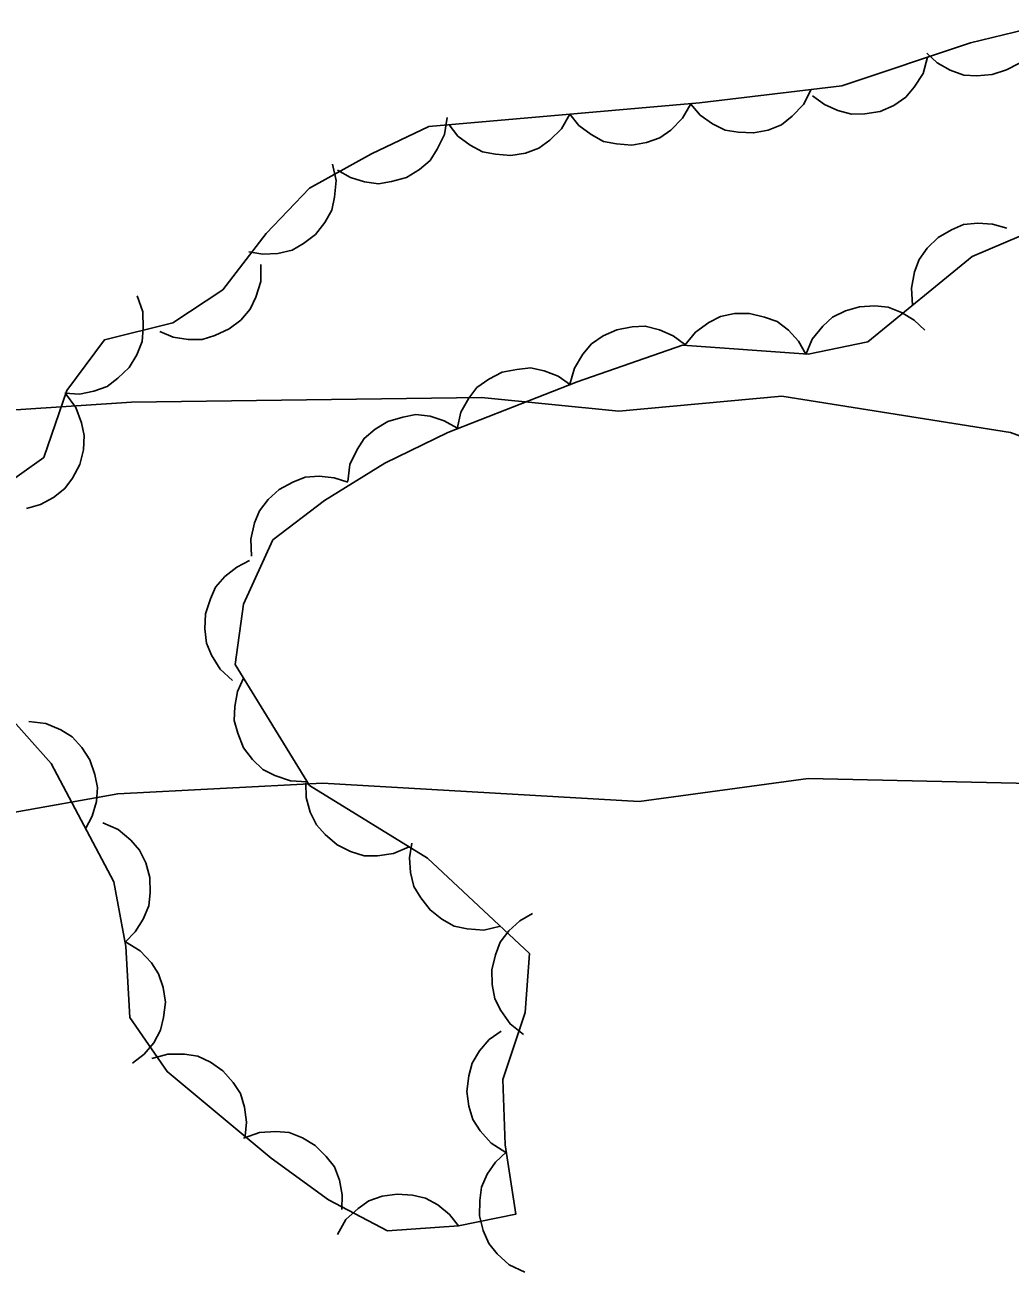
# Model space of a CAD drawing. Extents: x 336540 to 340074, y 5572036 to 5573747.
# Drawn here: x 337643.29 to 337667.64, y 5573508.34 to 5573539.19 of the extents above; entities that cross this region are included whole.
import ezdxf

# ---------------------------------------------------------------- set-up
doc = ezdxf.new("R2010")
doc.units = 0
doc.layers.add('Niveau 2', color=7, linetype='Continuous')
doc.layers.add('Niveau 44', color=7, linetype='Continuous')

msp = doc.modelspace()

# ---------------------------------------------------------------- linework, layer by layer
at = {"layer": 'Niveau 2'}
for points in [[(337619.01, 5573530), (337628.2, 5573529.12), (337634.47, 5573529.1), (337645.92, 5573529.86), (337654.57, 5573529.97), (337657.97, 5573529.64), (337662, 5573530.01), (337667.65, 5573529.11), (337672.47, 5573527.33), (337680.37, 5573525.18), (337683.93, 5573524.85), (337687.21, 5573524.03), (337688.69, 5573524.03)], [(337693.3, 5573510.92), (337689.24, 5573510.52), (337687.34, 5573511.29), (337686.61, 5573512.1), (337685.44, 5573515.44), (337683.46, 5573517.72), (337681.18, 5573519.12), (337677.94, 5573519.8), (337674.03, 5573520.29), (337662.65, 5573520.55), (337658.47, 5573519.98), (337650.64, 5573520.43), (337645.58, 5573520.17), (337642.9, 5573519.69)]]:
    msp.add_lwpolyline(points, dxfattribs=at)
at = {"layer": 'Niveau 44'}
for points in [[(337668.29, 5573539.14), (337666.66, 5573538.75), (337663.48, 5573537.68), (337659.96, 5573537.26), (337653.27, 5573536.68), (337651.85, 5573536), (337650.32, 5573535.15), (337649.25, 5573534.03), (337648.18, 5573532.64), (337646.94, 5573531.82), (337645.25, 5573531.4), (337644.32, 5573530.15), (337643.75, 5573528.49), (337642.54, 5573527.63)], [(337668.49, 5573539.19), (337668.35, 5573538.8), (337668.1, 5573538.48), (337667.86, 5573538.24), (337667.55, 5573538.08), (337667.2, 5573537.96), (337666.82, 5573537.93), (337666.5, 5573537.95), (337666.16, 5573538.07), (337665.84, 5573538.25), (337665.58, 5573538.49)], [(337665.6, 5573538.39), (337665.49, 5573537.99), (337665.27, 5573537.65), (337665.06, 5573537.4), (337664.77, 5573537.2), (337664.43, 5573537.05), (337664.05, 5573536.99), (337663.72, 5573536.98), (337663.38, 5573537.07), (337663.05, 5573537.22), (337662.76, 5573537.44)], [(337662.72, 5573537.59), (337662.53, 5573537.22), (337662.25, 5573536.93), (337661.99, 5573536.72), (337661.66, 5573536.59), (337661.3, 5573536.52), (337660.92, 5573536.54), (337660.6, 5573536.59), (337660.28, 5573536.74), (337659.98, 5573536.96), (337659.75, 5573537.23)], [(337659.75, 5573537.24), (337659.54, 5573536.88), (337659.25, 5573536.59), (337658.98, 5573536.4), (337658.65, 5573536.28), (337658.29, 5573536.22), (337657.91, 5573536.25), (337657.59, 5573536.31), (337657.28, 5573536.48), (337656.98, 5573536.7), (337656.76, 5573536.98)], [(337653.72, 5573536.9), (337653.66, 5573536.48), (337653.48, 5573536.12), (337653.3, 5573535.84), (337653.04, 5573535.61), (337652.72, 5573535.42), (337652.35, 5573535.32), (337652.03, 5573535.26), (337651.68, 5573535.31), (337651.33, 5573535.42), (337651.01, 5573535.6)], [(337656.76, 5573536.98), (337656.55, 5573536.62), (337656.26, 5573536.34), (337655.99, 5573536.14), (337655.66, 5573536.02), (337655.3, 5573535.96), (337654.92, 5573535.99), (337654.6, 5573536.05), (337654.29, 5573536.22), (337653.99, 5573536.44), (337653.77, 5573536.72)], [(337650.89, 5573535.75), (337650.98, 5573535.34), (337650.94, 5573534.93), (337650.87, 5573534.61), (337650.7, 5573534.3), (337650.47, 5573534.01), (337650.17, 5573533.78), (337649.89, 5573533.62), (337649.54, 5573533.54), (337649.17, 5573533.52), (337648.82, 5573533.58)], [(337642.73, 5573522.27), (337643.93, 5573520.92), (337645.48, 5573517.99), (337645.78, 5573516.39), (337645.88, 5573514.64), (337646.8, 5573513.3), (337649.37, 5573511.16), (337650.79, 5573510.13), (337652.25, 5573509.36), (337654, 5573509.48), (337655.42, 5573509.77), (337655.16, 5573511.49), (337655.1, 5573513.1), (337655.65, 5573514.76), (337655.76, 5573516.22), (337653.24, 5573518.58), (337650.32, 5573520.38), (337648.48, 5573523.37), (337648.69, 5573524.86), (337649.41, 5573526.45), (337650.69, 5573527.43), (337652.18, 5573528.35), (337653.74, 5573529.11), (337656.94, 5573530.36), (337659.54, 5573531.27), (337662.65, 5573531.05), (337664.12, 5573531.35), (337666.7, 5573533.46), (337669.92, 5573534.83)], [(337665.23, 5573532.26), (337665.2, 5573532.68), (337665.28, 5573533.08), (337665.39, 5573533.39), (337665.59, 5573533.67), (337665.86, 5573533.93), (337666.19, 5573534.12), (337666.49, 5573534.25), (337666.84, 5573534.29), (337667.21, 5573534.26), (337667.56, 5573534.16)], [(337649.12, 5573533.26), (337649.12, 5573532.84), (337648.99, 5573532.46), (337648.85, 5573532.16), (337648.62, 5573531.89), (337648.33, 5573531.67), (337647.98, 5573531.51), (337647.67, 5573531.41), (337647.32, 5573531.41), (337646.95, 5573531.47), (337646.62, 5573531.61)], [(337646.06, 5573532.49), (337646.2, 5573532.09), (337646.21, 5573531.69), (337646.18, 5573531.36), (337646.05, 5573531.03), (337645.86, 5573530.72), (337645.58, 5573530.45), (337645.32, 5573530.25), (337644.99, 5573530.13), (337644.63, 5573530.06), (337644.27, 5573530.08)], [(337662.59, 5573531.04), (337662.75, 5573531.42), (337663.01, 5573531.74), (337663.25, 5573531.96), (337663.57, 5573532.12), (337663.92, 5573532.22), (337664.3, 5573532.24), (337664.63, 5573532.21), (337664.96, 5573532.08), (337665.27, 5573531.89), (337665.53, 5573531.64)], [(337659.6, 5573531.27), (337659.86, 5573531.59), (337660.19, 5573531.83), (337660.48, 5573531.98), (337660.83, 5573532.05), (337661.2, 5573532.05), (337661.57, 5573531.96), (337661.88, 5573531.85), (337662.16, 5573531.64), (337662.41, 5573531.37), (337662.59, 5573531.05)], [(337656.76, 5573530.3), (337656.87, 5573530.7), (337657.08, 5573531.05), (337657.29, 5573531.3), (337657.58, 5573531.5), (337657.92, 5573531.65), (337658.3, 5573531.72), (337658.62, 5573531.74), (337658.97, 5573531.65), (337659.31, 5573531.5), (337659.59, 5573531.29)], [(337653.97, 5573529.2), (337654.06, 5573529.61), (337654.26, 5573529.96), (337654.46, 5573530.22), (337654.75, 5573530.43), (337655.08, 5573530.6), (337655.45, 5573530.67), (337655.78, 5573530.71), (337656.12, 5573530.63), (337656.47, 5573530.5), (337656.77, 5573530.29)], [(337644.29, 5573530.07), (337644.54, 5573529.73), (337644.68, 5573529.35), (337644.75, 5573529.03), (337644.73, 5573528.68), (337644.64, 5573528.32), (337644.46, 5573527.98), (337644.27, 5573527.72), (337643.99, 5573527.5), (337643.67, 5573527.33), (337643.32, 5573527.23)], [(337651.27, 5573527.9), (337651.32, 5573528.32), (337651.5, 5573528.69), (337651.67, 5573528.96), (337651.94, 5573529.19), (337652.26, 5573529.38), (337652.63, 5573529.49), (337652.95, 5573529.55), (337653.3, 5573529.51), (337653.65, 5573529.4), (337653.96, 5573529.22)], [(337648.89, 5573526.05), (337648.87, 5573526.47), (337648.96, 5573526.87), (337649.08, 5573527.17), (337649.3, 5573527.45), (337649.57, 5573527.7), (337649.91, 5573527.88), (337650.21, 5573528), (337650.56, 5573528.03), (337650.93, 5573527.99), (337651.27, 5573527.88)], [(337648.42, 5573522.97), (337648.11, 5573523.25), (337647.9, 5573523.6), (337647.77, 5573523.9), (337647.73, 5573524.25), (337647.75, 5573524.62), (337647.87, 5573524.99), (337648, 5573525.28), (337648.23, 5573525.55), (337648.52, 5573525.78), (337648.84, 5573525.94)], [(337650.26, 5573520.47), (337649.85, 5573520.49), (337649.46, 5573520.62), (337649.17, 5573520.77), (337648.91, 5573521.02), (337648.69, 5573521.31), (337648.55, 5573521.67), (337648.46, 5573521.98), (337648.47, 5573522.33), (337648.54, 5573522.7), (337648.69, 5573523.03)], [(337643.38, 5573521.96), (337643.8, 5573521.91), (337644.17, 5573521.75), (337644.45, 5573521.58), (337644.69, 5573521.32), (337644.89, 5573521.01), (337645.01, 5573520.65), (337645.08, 5573520.33), (337645.05, 5573519.98), (337644.95, 5573519.62), (337644.78, 5573519.3)], [(337652.78, 5573518.86), (337652.4, 5573518.69), (337652, 5573518.64), (337651.67, 5573518.64), (337651.33, 5573518.74), (337651, 5573518.91), (337650.71, 5573519.16), (337650.49, 5573519.4), (337650.34, 5573519.72), (337650.24, 5573520.08), (337650.23, 5573520.44)], [(337645.21, 5573519.45), (337645.59, 5573519.29), (337645.9, 5573519.02), (337646.12, 5573518.78), (337646.27, 5573518.46), (337646.37, 5573518.1), (337646.38, 5573517.72), (337646.35, 5573517.4), (337646.21, 5573517.07), (337646.01, 5573516.76), (337645.76, 5573516.5)], [(337655.04, 5573516.9), (337654.63, 5573516.8), (337654.22, 5573516.83), (337653.9, 5573516.9), (337653.59, 5573517.07), (337653.3, 5573517.3), (337653.07, 5573517.6), (337652.9, 5573517.88), (337652.82, 5573518.22), (337652.79, 5573518.59), (337652.85, 5573518.95)], [(337655.61, 5573514.22), (337655.28, 5573514.48), (337655.05, 5573514.81), (337654.9, 5573515.1), (337654.84, 5573515.45), (337654.83, 5573515.82), (337654.92, 5573516.19), (337655.03, 5573516.5), (337655.25, 5573516.78), (337655.52, 5573517.03), (337655.83, 5573517.21)], [(337645.77, 5573516.51), (337646.13, 5573516.29), (337646.41, 5573515.99), (337646.59, 5573515.72), (337646.7, 5573515.38), (337646.76, 5573515.02), (337646.71, 5573514.64), (337646.64, 5573514.32), (337646.47, 5573514.01), (337646.23, 5573513.73), (337645.94, 5573513.51)], [(337655.17, 5573511.3), (337654.81, 5573511.53), (337654.54, 5573511.83), (337654.36, 5573512.11), (337654.26, 5573512.44), (337654.21, 5573512.81), (337654.26, 5573513.19), (337654.34, 5573513.51), (337654.52, 5573513.81), (337654.76, 5573514.09), (337655.06, 5573514.3)], [(337646.42, 5573513.62), (337646.82, 5573513.73), (337647.23, 5573513.73), (337647.56, 5573513.68), (337647.87, 5573513.53), (337648.18, 5573513.32), (337648.43, 5573513.03), (337648.61, 5573512.76), (337648.71, 5573512.42), (337648.76, 5573512.05), (337648.73, 5573511.7)], [(337648.69, 5573511.65), (337649.08, 5573511.79), (337649.49, 5573511.82), (337649.82, 5573511.79), (337650.15, 5573511.66), (337650.46, 5573511.47), (337650.73, 5573511.2), (337650.94, 5573510.94), (337651.06, 5573510.61), (337651.13, 5573510.25), (337651.12, 5573509.89)], [(337655.64, 5573508.34), (337655.26, 5573508.52), (337654.96, 5573508.79), (337654.75, 5573509.05), (337654.61, 5573509.37), (337654.52, 5573509.73), (337654.53, 5573510.11), (337654.57, 5573510.44), (337654.71, 5573510.76), (337654.92, 5573511.06), (337655.19, 5573511.31)], [(337651.01, 5573509.27), (337651.22, 5573509.64), (337651.52, 5573509.91), (337651.79, 5573510.1), (337652.12, 5573510.22), (337652.49, 5573510.27), (337652.87, 5573510.24), (337653.19, 5573510.17), (337653.49, 5573510), (337653.78, 5573509.76), (337654, 5573509.48)]]:
    msp.add_lwpolyline(points, dxfattribs=at)

doc.saveas('drawing.dxf')
